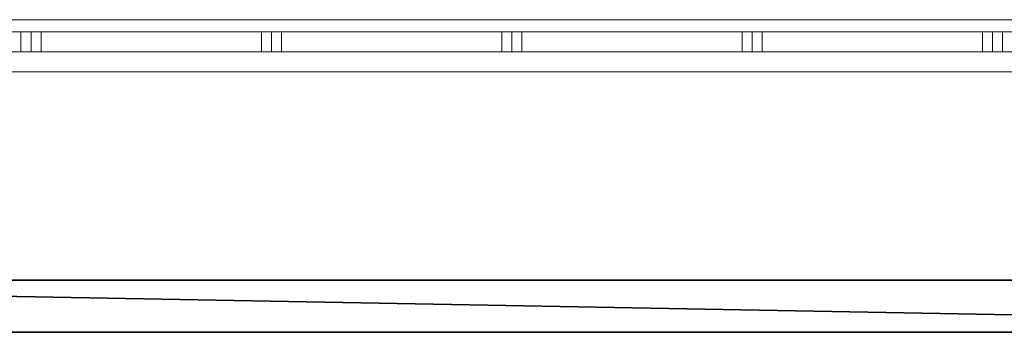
# Model space of a CAD drawing. Header units: inches. Extents: x 15 to 546804, y -66 to 267312.
# Tile 385 of 478: x 461009 to 465923, y 122346 to 123906. Entities that reach past the tile are written whole.
import ezdxf

# ---------------------------------------------------------------- set-up
doc = ezdxf.new("R2010")
doc.units = ezdxf.units.IN
doc.header["$MEASUREMENT"] = 0

msp = doc.modelspace()

# ---------------------------------------------------------------- linework, layer by layer
at = {"color": 7, "lineweight": 20}
for p, q in [((456265.1, 123905.7, 300), (470665.1, 123905.7, 300)), ((456265.1, 123905.7, 1000), (470665.1, 123905.7, 1000)), ((461065.1, 123845.7, 3000), (459865.1, 123845.7, 3000)), ((461065.1, 123845.7, 1000), (459865.1, 123845.7, 1000)), ((459915.1, 123845.7, 2950), (461015.1, 123845.7, 2950)), ((461015.1, 123845.7, 1050), (459915.1, 123845.7, 1050)), ((461015.1, 123845.7, 2950), (461015.1, 123845.7, 1050)), ((461015.1, 123845.7, 1050), (461015.1, 123745.7, 1050)), ((461015.1, 123845.7, 2950), (461015.1, 123745.7, 2950)), ((462265.1, 123845.7, 3000), (461065.1, 123845.7, 3000)), ((461065.1, 123845.7, 3000), (461065.1, 123745.7, 3000)), ((461065.1, 123845.7, 1000), (461065.1, 123745.7, 1000)), ((462265.1, 123845.7, 1000), (461065.1, 123845.7, 1000)), ((461065.1, 123845.7, 3000), (461065.1, 123845.7, 1000)), ((461065.1, 123845.7, 3000), (461065.1, 123745.7, 3000)), ((461065.1, 123845.7, 1000), (461065.1, 123845.7, 3000)), ((461065.1, 123845.7, 1000), (461065.1, 123745.7, 1000)), ((461115.1, 123845.7, 2950), (462215.1, 123845.7, 2950)), ((462215.1, 123845.7, 1050), (461115.1, 123845.7, 1050)), ((461115.1, 123845.7, 1050), (461115.1, 123845.7, 2950)), ((461115.1, 123845.7, 1050), (461115.1, 123745.7, 1050)), ((461115.1, 123845.7, 2950), (461115.1, 123745.7, 2950)), ((462215.1, 123845.7, 2950), (462215.1, 123845.7, 1050)), ((462215.1, 123845.7, 1050), (462215.1, 123745.7, 1050)), ((462215.1, 123845.7, 2950), (462215.1, 123745.7, 2950)), ((463465.1, 123845.7, 3000), (462265.1, 123845.7, 3000)), ((462265.1, 123845.7, 3000), (462265.1, 123745.7, 3000)), ((462265.1, 123845.7, 1000), (462265.1, 123745.7, 1000)), ((463465.1, 123845.7, 1000), (462265.1, 123845.7, 1000)), ((462265.1, 123845.7, 3000), (462265.1, 123845.7, 1000)), ((462265.1, 123845.7, 3000), (462265.1, 123745.7, 3000)), ((462265.1, 123845.7, 1000), (462265.1, 123845.7, 3000)), ((462265.1, 123845.7, 1000), (462265.1, 123745.7, 1000)), ((462315.1, 123845.7, 2950), (463415.1, 123845.7, 2950)), ((463415.1, 123845.7, 1050), (462315.1, 123845.7, 1050)), ((462315.1, 123845.7, 1050), (462315.1, 123845.7, 2950)), ((462315.1, 123845.7, 1050), (462315.1, 123745.7, 1050)), ((462315.1, 123845.7, 2950), (462315.1, 123745.7, 2950)), ((463415.1, 123845.7, 2950), (463415.1, 123845.7, 1050)), ((463415.1, 123845.7, 1050), (463415.1, 123745.7, 1050)), ((463415.1, 123845.7, 2950), (463415.1, 123745.7, 2950)), ((464665.1, 123845.7, 3000), (463465.1, 123845.7, 3000)), ((463465.1, 123845.7, 3000), (463465.1, 123745.7, 3000)), ((463465.1, 123845.7, 1000), (463465.1, 123745.7, 1000)), ((464665.1, 123845.7, 1000), (463465.1, 123845.7, 1000)), ((463465.1, 123845.7, 3000), (463465.1, 123845.7, 1000)), ((463465.1, 123845.7, 3000), (463465.1, 123745.7, 3000)), ((463465.1, 123845.7, 1000), (463465.1, 123845.7, 3000)), ((463465.1, 123845.7, 1000), (463465.1, 123745.7, 1000)), ((463515.1, 123845.7, 2950), (464615.1, 123845.7, 2950)), ((464615.1, 123845.7, 1050), (463515.1, 123845.7, 1050)), ((463515.1, 123845.7, 1050), (463515.1, 123845.7, 2950)), ((463515.1, 123845.7, 1050), (463515.1, 123745.7, 1050)), ((463515.1, 123845.7, 2950), (463515.1, 123745.7, 2950)), ((464615.1, 123845.7, 2950), (464615.1, 123845.7, 1050)), ((464615.1, 123845.7, 1050), (464615.1, 123745.7, 1050)), ((464615.1, 123845.7, 2950), (464615.1, 123745.7, 2950)), ((465865.1, 123845.7, 3000), (464665.1, 123845.7, 3000)), ((464665.1, 123845.7, 3000), (464665.1, 123745.7, 3000)), ((464665.1, 123845.7, 1000), (464665.1, 123745.7, 1000)), ((465865.1, 123845.7, 1000), (464665.1, 123845.7, 1000)), ((464665.1, 123845.7, 3000), (464665.1, 123845.7, 1000)), ((464665.1, 123845.7, 3000), (464665.1, 123745.7, 3000)), ((464665.1, 123845.7, 1000), (464665.1, 123845.7, 3000)), ((464665.1, 123845.7, 1000), (464665.1, 123745.7, 1000)), ((464715.1, 123845.7, 2950), (465815.1, 123845.7, 2950)), ((465815.1, 123845.7, 1050), (464715.1, 123845.7, 1050)), ((464715.1, 123845.7, 1050), (464715.1, 123845.7, 2950)), ((464715.1, 123845.7, 1050), (464715.1, 123745.7, 1050)), ((464715.1, 123845.7, 2950), (464715.1, 123745.7, 2950)), ((465815.1, 123845.7, 2950), (465815.1, 123845.7, 1050)), ((465815.1, 123845.7, 1050), (465815.1, 123745.7, 1050)), ((465815.1, 123845.7, 2950), (465815.1, 123745.7, 2950)), ((467065.1, 123845.7, 3000), (465865.1, 123845.7, 3000)), ((465865.1, 123845.7, 3000), (465865.1, 123745.7, 3000)), ((465865.1, 123845.7, 1000), (465865.1, 123745.7, 1000)), ((467065.1, 123845.7, 1000), (465865.1, 123845.7, 1000)), ((465865.1, 123845.7, 3000), (465865.1, 123845.7, 1000)), ((465865.1, 123845.7, 3000), (465865.1, 123745.7, 3000)), ((465865.1, 123845.7, 1000), (465865.1, 123845.7, 3000)), ((465865.1, 123845.7, 1000), (465865.1, 123745.7, 1000)), ((465915.1, 123845.7, 2950), (467015.1, 123845.7, 2950)), ((467015.1, 123845.7, 1050), (465915.1, 123845.7, 1050)), ((465915.1, 123845.7, 1050), (465915.1, 123845.7, 2950)), ((465915.1, 123845.7, 1050), (465915.1, 123745.7, 1050)), ((465915.1, 123845.7, 2950), (465915.1, 123745.7, 2950)), ((461065.1, 123745.7, 3000), (459865.1, 123745.7, 3000)), ((461065.1, 123745.7, 1000), (459865.1, 123745.7, 1000)), ((459915.1, 123745.7, 2950), (461015.1, 123745.7, 2950)), ((461015.1, 123745.7, 1050), (459915.1, 123745.7, 1050)), ((461015.1, 123745.7, 2950), (461015.1, 123745.7, 1050)), ((462265.1, 123745.7, 3000), (461065.1, 123745.7, 3000)), ((461065.1, 123745.7, 3000), (461065.1, 123745.7, 1000)), ((462265.1, 123745.7, 1000), (461065.1, 123745.7, 1000)), ((461065.1, 123745.7, 1000), (461065.1, 123745.7, 3000)), ((461115.1, 123745.7, 2950), (462215.1, 123745.7, 2950)), ((462215.1, 123745.7, 1050), (461115.1, 123745.7, 1050)), ((461115.1, 123745.7, 1050), (461115.1, 123745.7, 2950)), ((462215.1, 123745.7, 2950), (462215.1, 123745.7, 1050)), ((463465.1, 123745.7, 3000), (462265.1, 123745.7, 3000)), ((462265.1, 123745.7, 3000), (462265.1, 123745.7, 1000)), ((463465.1, 123745.7, 1000), (462265.1, 123745.7, 1000)), ((462265.1, 123745.7, 1000), (462265.1, 123745.7, 3000)), ((462315.1, 123745.7, 2950), (463415.1, 123745.7, 2950)), ((463415.1, 123745.7, 1050), (462315.1, 123745.7, 1050)), ((462315.1, 123745.7, 1050), (462315.1, 123745.7, 2950)), ((463415.1, 123745.7, 2950), (463415.1, 123745.7, 1050)), ((464665.1, 123745.7, 3000), (463465.1, 123745.7, 3000)), ((463465.1, 123745.7, 3000), (463465.1, 123745.7, 1000)), ((464665.1, 123745.7, 1000), (463465.1, 123745.7, 1000)), ((463465.1, 123745.7, 1000), (463465.1, 123745.7, 3000)), ((463515.1, 123745.7, 2950), (464615.1, 123745.7, 2950)), ((464615.1, 123745.7, 1050), (463515.1, 123745.7, 1050)), ((463515.1, 123745.7, 1050), (463515.1, 123745.7, 2950)), ((464615.1, 123745.7, 2950), (464615.1, 123745.7, 1050)), ((465865.1, 123745.7, 3000), (464665.1, 123745.7, 3000)), ((464665.1, 123745.7, 3000), (464665.1, 123745.7, 1000)), ((465865.1, 123745.7, 1000), (464665.1, 123745.7, 1000)), ((464665.1, 123745.7, 1000), (464665.1, 123745.7, 3000)), ((464715.1, 123745.7, 2950), (465815.1, 123745.7, 2950)), ((465815.1, 123745.7, 1050), (464715.1, 123745.7, 1050)), ((464715.1, 123745.7, 1050), (464715.1, 123745.7, 2950)), ((465815.1, 123745.7, 2950), (465815.1, 123745.7, 1050)), ((467065.1, 123745.7, 3000), (465865.1, 123745.7, 3000)), ((465865.1, 123745.7, 3000), (465865.1, 123745.7, 1000)), ((467065.1, 123745.7, 1000), (465865.1, 123745.7, 1000)), ((465865.1, 123745.7, 1000), (465865.1, 123745.7, 3000)), ((465915.1, 123745.7, 2950), (467015.1, 123745.7, 2950)), ((467015.1, 123745.7, 1050), (465915.1, 123745.7, 1050)), ((465915.1, 123745.7, 1050), (465915.1, 123745.7, 2950)), ((470665.1, 123645.7, 300), (456265.1, 123645.7, 300)), ((470665.1, 123645.7, 1000), (456265.1, 123645.7, 1000))]:
    msp.add_line(p, q, dxfattribs=at)
at = {"color": 7}
for p, q in [((456565.1, 122605.7, 1000), (470257, 122605.7, 1000)), ((456565.1, 122605.7), (470257, 122605.7)), ((470665.1, 122345.7), (456265.1, 122345.7)), ((470665.1, 122345.7, 1000), (456265.1, 122345.7, 1000))]:
    msp.add_line(p, q, dxfattribs=at)
at = {"color": 7, "lineweight": 20}
for points, invisible_edges in [([(456265.1, 123645.7, 300), (456265.1, 123905.7, 300), (470665.1, 123645.7, 300)], 2), ([(470665.1, 123905.7, 300), (470665.1, 123645.7, 300), (456265.1, 123905.7, 300)], 2), ([(456265.1, 123905.7, 1000), (456265.1, 123645.7, 1000), (470665.1, 123905.7, 1000)], 2), ([(470665.1, 123645.7, 1000), (470665.1, 123905.7, 1000), (456265.1, 123645.7, 1000)], 2), ([(470665.1, 123905.7, 300), (456265.1, 123905.7, 300), (470665.1, 123905.7, 1000)], 2), ([(456265.1, 123905.7, 1000), (470665.1, 123905.7, 1000), (456265.1, 123905.7, 300)], 2), ([(461065.1, 123845.7, 1000), (459915.1, 123845.7, 1050), (459865.1, 123845.7, 1000)], 3), ([(461015.1, 123845.7, 2950), (459865.1, 123845.7, 3000), (459915.1, 123845.7, 2950)], 3), ([(459865.1, 123845.7, 3000), (461015.1, 123845.7, 2950), (461065.1, 123845.7, 3000)], 3), ([(459865.1, 123745.7, 1000), (459865.1, 123845.7, 1000), (461065.1, 123745.7, 1000)], 2), ([(461065.1, 123845.7, 1000), (461065.1, 123745.7, 1000), (459865.1, 123845.7, 1000)], 2), ([(459865.1, 123845.7, 3000), (459865.1, 123745.7, 3000), (461065.1, 123845.7, 3000)], 2), ([(461065.1, 123745.7, 3000), (461065.1, 123845.7, 3000), (459865.1, 123745.7, 3000)], 2), ([(459915.1, 123845.7, 1050), (461015.1, 123845.7, 1050), (459915.1, 123845.7, 2950)], 2), ([(461015.1, 123845.7, 2950), (459915.1, 123845.7, 2950), (461015.1, 123845.7, 1050)], 2), ([(459915.1, 123845.7, 1050), (461065.1, 123845.7, 1000), (461015.1, 123845.7, 1050)], 3), ([(459915.1, 123745.7, 2950), (459915.1, 123845.7, 2950), (461015.1, 123745.7, 2950)], 2), ([(461015.1, 123845.7, 2950), (461015.1, 123745.7, 2950), (459915.1, 123845.7, 2950)], 2), ([(459915.1, 123845.7, 1050), (459915.1, 123745.7, 1050), (461015.1, 123845.7, 1050)], 2), ([(461015.1, 123745.7, 1050), (461015.1, 123845.7, 1050), (459915.1, 123745.7, 1050)], 2), ([(461065.1, 123845.7, 3000), (461015.1, 123845.7, 1050), (461065.1, 123845.7, 1000)], 3), ([(461015.1, 123845.7, 2950), (461015.1, 123845.7, 1050), (461065.1, 123845.7, 3000)], 14), ([(461015.1, 123845.7, 2950), (461015.1, 123845.7, 1050), (461015.1, 123745.7, 2950)], 2), ([(461015.1, 123745.7, 1050), (461015.1, 123745.7, 2950), (461015.1, 123845.7, 1050)], 2), ([(461065.1, 123845.7, 1000), (461065.1, 123845.7, 3000), (461065.1, 123745.7, 1000)], 2), ([(461065.1, 123745.7, 3000), (461065.1, 123745.7, 1000), (461065.1, 123845.7, 3000)], 2), ([(462265.1, 123845.7, 1000), (461115.1, 123845.7, 1050), (461065.1, 123845.7, 1000)], 3), ([(461065.1, 123845.7, 3000), (461065.1, 123845.7, 1000), (461115.1, 123845.7, 1050)], 14), ([(461115.1, 123845.7, 2950), (461065.1, 123845.7, 3000), (461115.1, 123845.7, 1050)], 3), ([(462215.1, 123845.7, 2950), (461065.1, 123845.7, 3000), (461115.1, 123845.7, 2950)], 3), ([(461065.1, 123845.7, 3000), (462215.1, 123845.7, 2950), (462265.1, 123845.7, 3000)], 3), ([(461065.1, 123845.7, 3000), (461065.1, 123845.7, 1000), (461065.1, 123745.7, 3000)], 2), ([(461065.1, 123745.7, 1000), (461065.1, 123745.7, 3000), (461065.1, 123845.7, 1000)], 2), ([(461065.1, 123745.7, 1000), (461065.1, 123845.7, 1000), (462265.1, 123745.7, 1000)], 2), ([(462265.1, 123845.7, 1000), (462265.1, 123745.7, 1000), (461065.1, 123845.7, 1000)], 2), ([(461065.1, 123845.7, 3000), (461065.1, 123745.7, 3000), (462265.1, 123845.7, 3000)], 2), ([(462265.1, 123745.7, 3000), (462265.1, 123845.7, 3000), (461065.1, 123745.7, 3000)], 2), ([(461115.1, 123845.7, 1050), (462215.1, 123845.7, 1050), (461115.1, 123845.7, 2950)], 2), ([(462215.1, 123845.7, 2950), (461115.1, 123845.7, 2950), (462215.1, 123845.7, 1050)], 2), ([(461115.1, 123845.7, 1050), (462265.1, 123845.7, 1000), (462215.1, 123845.7, 1050)], 3), ([(461115.1, 123845.7, 1050), (461115.1, 123845.7, 2950), (461115.1, 123745.7, 1050)], 2), ([(461115.1, 123745.7, 2950), (461115.1, 123745.7, 1050), (461115.1, 123845.7, 2950)], 2), ([(461115.1, 123745.7, 2950), (461115.1, 123845.7, 2950), (462215.1, 123745.7, 2950)], 2), ([(462215.1, 123845.7, 2950), (462215.1, 123745.7, 2950), (461115.1, 123845.7, 2950)], 2), ([(461115.1, 123845.7, 1050), (461115.1, 123745.7, 1050), (462215.1, 123845.7, 1050)], 2), ([(462215.1, 123745.7, 1050), (462215.1, 123845.7, 1050), (461115.1, 123745.7, 1050)], 2), ([(462265.1, 123845.7, 3000), (462215.1, 123845.7, 1050), (462265.1, 123845.7, 1000)], 3), ([(462215.1, 123845.7, 2950), (462215.1, 123845.7, 1050), (462265.1, 123845.7, 3000)], 14), ([(462215.1, 123845.7, 2950), (462215.1, 123845.7, 1050), (462215.1, 123745.7, 2950)], 2), ([(462215.1, 123745.7, 1050), (462215.1, 123745.7, 2950), (462215.1, 123845.7, 1050)], 2), ([(462265.1, 123845.7, 1000), (462265.1, 123845.7, 3000), (462265.1, 123745.7, 1000)], 2), ([(462265.1, 123745.7, 3000), (462265.1, 123745.7, 1000), (462265.1, 123845.7, 3000)], 2), ([(463465.1, 123845.7, 1000), (462315.1, 123845.7, 1050), (462265.1, 123845.7, 1000)], 3), ([(462265.1, 123845.7, 3000), (462265.1, 123845.7, 1000), (462315.1, 123845.7, 1050)], 14), ([(462315.1, 123845.7, 2950), (462265.1, 123845.7, 3000), (462315.1, 123845.7, 1050)], 3), ([(463415.1, 123845.7, 2950), (462265.1, 123845.7, 3000), (462315.1, 123845.7, 2950)], 3), ([(462265.1, 123845.7, 3000), (463415.1, 123845.7, 2950), (463465.1, 123845.7, 3000)], 3), ([(462265.1, 123845.7, 3000), (462265.1, 123845.7, 1000), (462265.1, 123745.7, 3000)], 2), ([(462265.1, 123745.7, 1000), (462265.1, 123745.7, 3000), (462265.1, 123845.7, 1000)], 2), ([(462265.1, 123745.7, 1000), (462265.1, 123845.7, 1000), (463465.1, 123745.7, 1000)], 2), ([(463465.1, 123845.7, 1000), (463465.1, 123745.7, 1000), (462265.1, 123845.7, 1000)], 2), ([(462265.1, 123845.7, 3000), (462265.1, 123745.7, 3000), (463465.1, 123845.7, 3000)], 2), ([(463465.1, 123745.7, 3000), (463465.1, 123845.7, 3000), (462265.1, 123745.7, 3000)], 2), ([(462315.1, 123845.7, 1050), (463415.1, 123845.7, 1050), (462315.1, 123845.7, 2950)], 2), ([(463415.1, 123845.7, 2950), (462315.1, 123845.7, 2950), (463415.1, 123845.7, 1050)], 2), ([(462315.1, 123845.7, 1050), (463465.1, 123845.7, 1000), (463415.1, 123845.7, 1050)], 3), ([(462315.1, 123845.7, 1050), (462315.1, 123845.7, 2950), (462315.1, 123745.7, 1050)], 2), ([(462315.1, 123745.7, 2950), (462315.1, 123745.7, 1050), (462315.1, 123845.7, 2950)], 2), ([(462315.1, 123745.7, 2950), (462315.1, 123845.7, 2950), (463415.1, 123745.7, 2950)], 2), ([(463415.1, 123845.7, 2950), (463415.1, 123745.7, 2950), (462315.1, 123845.7, 2950)], 2), ([(462315.1, 123845.7, 1050), (462315.1, 123745.7, 1050), (463415.1, 123845.7, 1050)], 2), ([(463415.1, 123745.7, 1050), (463415.1, 123845.7, 1050), (462315.1, 123745.7, 1050)], 2), ([(463465.1, 123845.7, 3000), (463415.1, 123845.7, 1050), (463465.1, 123845.7, 1000)], 3), ([(463415.1, 123845.7, 2950), (463415.1, 123845.7, 1050), (463465.1, 123845.7, 3000)], 14), ([(463415.1, 123845.7, 2950), (463415.1, 123845.7, 1050), (463415.1, 123745.7, 2950)], 2), ([(463415.1, 123745.7, 1050), (463415.1, 123745.7, 2950), (463415.1, 123845.7, 1050)], 2), ([(463465.1, 123845.7, 1000), (463465.1, 123845.7, 3000), (463465.1, 123745.7, 1000)], 2), ([(463465.1, 123745.7, 3000), (463465.1, 123745.7, 1000), (463465.1, 123845.7, 3000)], 2), ([(464665.1, 123845.7, 1000), (463515.1, 123845.7, 1050), (463465.1, 123845.7, 1000)], 3), ([(463465.1, 123845.7, 3000), (463465.1, 123845.7, 1000), (463515.1, 123845.7, 1050)], 14), ([(463515.1, 123845.7, 2950), (463465.1, 123845.7, 3000), (463515.1, 123845.7, 1050)], 3), ([(464615.1, 123845.7, 2950), (463465.1, 123845.7, 3000), (463515.1, 123845.7, 2950)], 3), ([(463465.1, 123845.7, 3000), (464615.1, 123845.7, 2950), (464665.1, 123845.7, 3000)], 3), ([(463465.1, 123845.7, 3000), (463465.1, 123845.7, 1000), (463465.1, 123745.7, 3000)], 2), ([(463465.1, 123745.7, 1000), (463465.1, 123745.7, 3000), (463465.1, 123845.7, 1000)], 2), ([(463465.1, 123745.7, 1000), (463465.1, 123845.7, 1000), (464665.1, 123745.7, 1000)], 2), ([(464665.1, 123845.7, 1000), (464665.1, 123745.7, 1000), (463465.1, 123845.7, 1000)], 2), ([(463465.1, 123845.7, 3000), (463465.1, 123745.7, 3000), (464665.1, 123845.7, 3000)], 2), ([(464665.1, 123745.7, 3000), (464665.1, 123845.7, 3000), (463465.1, 123745.7, 3000)], 2), ([(463515.1, 123845.7, 1050), (464615.1, 123845.7, 1050), (463515.1, 123845.7, 2950)], 2), ([(464615.1, 123845.7, 2950), (463515.1, 123845.7, 2950), (464615.1, 123845.7, 1050)], 2), ([(463515.1, 123845.7, 1050), (464665.1, 123845.7, 1000), (464615.1, 123845.7, 1050)], 3), ([(463515.1, 123845.7, 1050), (463515.1, 123845.7, 2950), (463515.1, 123745.7, 1050)], 2), ([(463515.1, 123745.7, 2950), (463515.1, 123745.7, 1050), (463515.1, 123845.7, 2950)], 2), ([(463515.1, 123745.7, 2950), (463515.1, 123845.7, 2950), (464615.1, 123745.7, 2950)], 2), ([(464615.1, 123845.7, 2950), (464615.1, 123745.7, 2950), (463515.1, 123845.7, 2950)], 2), ([(463515.1, 123845.7, 1050), (463515.1, 123745.7, 1050), (464615.1, 123845.7, 1050)], 2), ([(464615.1, 123745.7, 1050), (464615.1, 123845.7, 1050), (463515.1, 123745.7, 1050)], 2), ([(464665.1, 123845.7, 3000), (464615.1, 123845.7, 1050), (464665.1, 123845.7, 1000)], 3), ([(464615.1, 123845.7, 2950), (464615.1, 123845.7, 1050), (464665.1, 123845.7, 3000)], 14), ([(464615.1, 123845.7, 2950), (464615.1, 123845.7, 1050), (464615.1, 123745.7, 2950)], 2), ([(464615.1, 123745.7, 1050), (464615.1, 123745.7, 2950), (464615.1, 123845.7, 1050)], 2), ([(464665.1, 123845.7, 1000), (464665.1, 123845.7, 3000), (464665.1, 123745.7, 1000)], 2), ([(464665.1, 123745.7, 3000), (464665.1, 123745.7, 1000), (464665.1, 123845.7, 3000)], 2), ([(465865.1, 123845.7, 1000), (464715.1, 123845.7, 1050), (464665.1, 123845.7, 1000)], 3), ([(464665.1, 123845.7, 3000), (464665.1, 123845.7, 1000), (464715.1, 123845.7, 1050)], 14), ([(464715.1, 123845.7, 2950), (464665.1, 123845.7, 3000), (464715.1, 123845.7, 1050)], 3), ([(465815.1, 123845.7, 2950), (464665.1, 123845.7, 3000), (464715.1, 123845.7, 2950)], 3), ([(464665.1, 123845.7, 3000), (465815.1, 123845.7, 2950), (465865.1, 123845.7, 3000)], 3), ([(464665.1, 123845.7, 3000), (464665.1, 123845.7, 1000), (464665.1, 123745.7, 3000)], 2), ([(464665.1, 123745.7, 1000), (464665.1, 123745.7, 3000), (464665.1, 123845.7, 1000)], 2), ([(464665.1, 123745.7, 1000), (464665.1, 123845.7, 1000), (465865.1, 123745.7, 1000)], 2), ([(465865.1, 123845.7, 1000), (465865.1, 123745.7, 1000), (464665.1, 123845.7, 1000)], 2), ([(464665.1, 123845.7, 3000), (464665.1, 123745.7, 3000), (465865.1, 123845.7, 3000)], 2), ([(465865.1, 123745.7, 3000), (465865.1, 123845.7, 3000), (464665.1, 123745.7, 3000)], 2), ([(464715.1, 123845.7, 1050), (465815.1, 123845.7, 1050), (464715.1, 123845.7, 2950)], 2), ([(465815.1, 123845.7, 2950), (464715.1, 123845.7, 2950), (465815.1, 123845.7, 1050)], 2), ([(464715.1, 123845.7, 1050), (465865.1, 123845.7, 1000), (465815.1, 123845.7, 1050)], 3), ([(464715.1, 123845.7, 1050), (464715.1, 123845.7, 2950), (464715.1, 123745.7, 1050)], 2), ([(464715.1, 123745.7, 2950), (464715.1, 123745.7, 1050), (464715.1, 123845.7, 2950)], 2), ([(464715.1, 123745.7, 2950), (464715.1, 123845.7, 2950), (465815.1, 123745.7, 2950)], 2), ([(465815.1, 123845.7, 2950), (465815.1, 123745.7, 2950), (464715.1, 123845.7, 2950)], 2), ([(464715.1, 123845.7, 1050), (464715.1, 123745.7, 1050), (465815.1, 123845.7, 1050)], 2), ([(465815.1, 123745.7, 1050), (465815.1, 123845.7, 1050), (464715.1, 123745.7, 1050)], 2), ([(465865.1, 123845.7, 3000), (465815.1, 123845.7, 1050), (465865.1, 123845.7, 1000)], 3), ([(465815.1, 123845.7, 2950), (465815.1, 123845.7, 1050), (465865.1, 123845.7, 3000)], 14), ([(465815.1, 123845.7, 2950), (465815.1, 123845.7, 1050), (465815.1, 123745.7, 2950)], 2), ([(465815.1, 123745.7, 1050), (465815.1, 123745.7, 2950), (465815.1, 123845.7, 1050)], 2), ([(465865.1, 123845.7, 1000), (465865.1, 123845.7, 3000), (465865.1, 123745.7, 1000)], 2), ([(465865.1, 123745.7, 3000), (465865.1, 123745.7, 1000), (465865.1, 123845.7, 3000)], 2), ([(467065.1, 123845.7, 1000), (465915.1, 123845.7, 1050), (465865.1, 123845.7, 1000)], 3), ([(465865.1, 123845.7, 3000), (465865.1, 123845.7, 1000), (465915.1, 123845.7, 1050)], 14), ([(465915.1, 123845.7, 2950), (465865.1, 123845.7, 3000), (465915.1, 123845.7, 1050)], 3), ([(467015.1, 123845.7, 2950), (465865.1, 123845.7, 3000), (465915.1, 123845.7, 2950)], 3), ([(465865.1, 123845.7, 3000), (467015.1, 123845.7, 2950), (467065.1, 123845.7, 3000)], 3), ([(465865.1, 123845.7, 3000), (465865.1, 123845.7, 1000), (465865.1, 123745.7, 3000)], 2), ([(465865.1, 123745.7, 1000), (465865.1, 123745.7, 3000), (465865.1, 123845.7, 1000)], 2), ([(465865.1, 123745.7, 1000), (465865.1, 123845.7, 1000), (467065.1, 123745.7, 1000)], 2), ([(467065.1, 123845.7, 1000), (467065.1, 123745.7, 1000), (465865.1, 123845.7, 1000)], 2), ([(465865.1, 123845.7, 3000), (465865.1, 123745.7, 3000), (467065.1, 123845.7, 3000)], 2), ([(467065.1, 123745.7, 3000), (467065.1, 123845.7, 3000), (465865.1, 123745.7, 3000)], 2), ([(465915.1, 123845.7, 1050), (467015.1, 123845.7, 1050), (465915.1, 123845.7, 2950)], 2), ([(467015.1, 123845.7, 2950), (465915.1, 123845.7, 2950), (467015.1, 123845.7, 1050)], 2), ([(465915.1, 123845.7, 1050), (467065.1, 123845.7, 1000), (467015.1, 123845.7, 1050)], 3), ([(465915.1, 123845.7, 1050), (465915.1, 123845.7, 2950), (465915.1, 123745.7, 1050)], 2), ([(465915.1, 123745.7, 2950), (465915.1, 123745.7, 1050), (465915.1, 123845.7, 2950)], 2), ([(465915.1, 123745.7, 2950), (465915.1, 123845.7, 2950), (467015.1, 123745.7, 2950)], 2), ([(467015.1, 123845.7, 2950), (467015.1, 123745.7, 2950), (465915.1, 123845.7, 2950)], 2), ([(465915.1, 123845.7, 1050), (465915.1, 123745.7, 1050), (467015.1, 123845.7, 1050)], 2), ([(467015.1, 123745.7, 1050), (467015.1, 123845.7, 1050), (465915.1, 123745.7, 1050)], 2), ([(461065.1, 123745.7, 1000), (459915.1, 123745.7, 1050), (459865.1, 123745.7, 1000)], 3), ([(461015.1, 123745.7, 2950), (459865.1, 123745.7, 3000), (459915.1, 123745.7, 2950)], 3), ([(459865.1, 123745.7, 3000), (461015.1, 123745.7, 2950), (461065.1, 123745.7, 3000)], 3), ([(459915.1, 123745.7, 1050), (461065.1, 123745.7, 1000), (461015.1, 123745.7, 1050)], 3), ([(461065.1, 123745.7, 3000), (461015.1, 123745.7, 1050), (461065.1, 123745.7, 1000)], 3), ([(461015.1, 123745.7, 2950), (461015.1, 123745.7, 1050), (461065.1, 123745.7, 3000)], 14), ([(462265.1, 123745.7, 1000), (461115.1, 123745.7, 1050), (461065.1, 123745.7, 1000)], 3), ([(461065.1, 123745.7, 3000), (461065.1, 123745.7, 1000), (461115.1, 123745.7, 1050)], 14), ([(461115.1, 123745.7, 2950), (461065.1, 123745.7, 3000), (461115.1, 123745.7, 1050)], 3), ([(462215.1, 123745.7, 2950), (461065.1, 123745.7, 3000), (461115.1, 123745.7, 2950)], 3), ([(461065.1, 123745.7, 3000), (462215.1, 123745.7, 2950), (462265.1, 123745.7, 3000)], 3), ([(461115.1, 123745.7, 1050), (462265.1, 123745.7, 1000), (462215.1, 123745.7, 1050)], 3), ([(462265.1, 123745.7, 3000), (462215.1, 123745.7, 1050), (462265.1, 123745.7, 1000)], 3), ([(462215.1, 123745.7, 2950), (462215.1, 123745.7, 1050), (462265.1, 123745.7, 3000)], 14), ([(463465.1, 123745.7, 1000), (462315.1, 123745.7, 1050), (462265.1, 123745.7, 1000)], 3), ([(462265.1, 123745.7, 3000), (462265.1, 123745.7, 1000), (462315.1, 123745.7, 1050)], 14), ([(462315.1, 123745.7, 2950), (462265.1, 123745.7, 3000), (462315.1, 123745.7, 1050)], 3), ([(463415.1, 123745.7, 2950), (462265.1, 123745.7, 3000), (462315.1, 123745.7, 2950)], 3), ([(462265.1, 123745.7, 3000), (463415.1, 123745.7, 2950), (463465.1, 123745.7, 3000)], 3), ([(462315.1, 123745.7, 1050), (463465.1, 123745.7, 1000), (463415.1, 123745.7, 1050)], 3), ([(463465.1, 123745.7, 3000), (463415.1, 123745.7, 1050), (463465.1, 123745.7, 1000)], 3), ([(463415.1, 123745.7, 2950), (463415.1, 123745.7, 1050), (463465.1, 123745.7, 3000)], 14), ([(464665.1, 123745.7, 1000), (463515.1, 123745.7, 1050), (463465.1, 123745.7, 1000)], 3), ([(463465.1, 123745.7, 3000), (463465.1, 123745.7, 1000), (463515.1, 123745.7, 1050)], 14), ([(463515.1, 123745.7, 2950), (463465.1, 123745.7, 3000), (463515.1, 123745.7, 1050)], 3), ([(464615.1, 123745.7, 2950), (463465.1, 123745.7, 3000), (463515.1, 123745.7, 2950)], 3), ([(463465.1, 123745.7, 3000), (464615.1, 123745.7, 2950), (464665.1, 123745.7, 3000)], 3), ([(463515.1, 123745.7, 1050), (464665.1, 123745.7, 1000), (464615.1, 123745.7, 1050)], 3), ([(464665.1, 123745.7, 3000), (464615.1, 123745.7, 1050), (464665.1, 123745.7, 1000)], 3), ([(464615.1, 123745.7, 2950), (464615.1, 123745.7, 1050), (464665.1, 123745.7, 3000)], 14), ([(465865.1, 123745.7, 1000), (464715.1, 123745.7, 1050), (464665.1, 123745.7, 1000)], 3), ([(464665.1, 123745.7, 3000), (464665.1, 123745.7, 1000), (464715.1, 123745.7, 1050)], 14), ([(464715.1, 123745.7, 2950), (464665.1, 123745.7, 3000), (464715.1, 123745.7, 1050)], 3), ([(465815.1, 123745.7, 2950), (464665.1, 123745.7, 3000), (464715.1, 123745.7, 2950)], 3), ([(464665.1, 123745.7, 3000), (465815.1, 123745.7, 2950), (465865.1, 123745.7, 3000)], 3), ([(464715.1, 123745.7, 1050), (465865.1, 123745.7, 1000), (465815.1, 123745.7, 1050)], 3), ([(465865.1, 123745.7, 3000), (465815.1, 123745.7, 1050), (465865.1, 123745.7, 1000)], 3), ([(465815.1, 123745.7, 2950), (465815.1, 123745.7, 1050), (465865.1, 123745.7, 3000)], 14), ([(467065.1, 123745.7, 1000), (465915.1, 123745.7, 1050), (465865.1, 123745.7, 1000)], 3), ([(465865.1, 123745.7, 3000), (465865.1, 123745.7, 1000), (465915.1, 123745.7, 1050)], 14), ([(465915.1, 123745.7, 2950), (465865.1, 123745.7, 3000), (465915.1, 123745.7, 1050)], 3), ([(467015.1, 123745.7, 2950), (465865.1, 123745.7, 3000), (465915.1, 123745.7, 2950)], 3), ([(465865.1, 123745.7, 3000), (467015.1, 123745.7, 2950), (467065.1, 123745.7, 3000)], 3), ([(465915.1, 123745.7, 1050), (467065.1, 123745.7, 1000), (467015.1, 123745.7, 1050)], 3), ([(456265.1, 123645.7, 300), (470665.1, 123645.7, 300), (456265.1, 123645.7, 1000)], 2), ([(470665.1, 123645.7, 1000), (456265.1, 123645.7, 1000), (470665.1, 123645.7, 300)], 2)]:
    msp.add_3dface(points, dxfattribs=dict(at, invisible_edges=invisible_edges))

# ---------------------------------------------------------------- meshes
at = {"color": 7}
mesh = msp.add_polyface(dxfattribs=at)
corners = [(456265.1, 122345.7), (456565.1, 122605.7), (456265.1, 123645.7), (470665.1, 122345.7), (470257, 122605.7), (470257, 123645.7), (470665.1, 123645.7), (456565.1, 123645.7)]
mesh.append_faces([[corners[k] for k in face] for face in [(1, 2, 7)]], dxfattribs={"vtx0": -1, "color": 7})
mesh.append_faces([[corners[k] for k in face] for face in [(2, 1, 0), (4, 3, 1), (5, 3, 4)]], dxfattribs={"vtx0": -1, "vtx1": -1, "color": 7})
mesh.append_faces([[corners[k] for k in face] for face in [(6, 3, 5)]], dxfattribs={"vtx1": -1, "color": 7})
mesh.append_faces([[corners[k] for k in face] for face in [(3, 0, 1)]], dxfattribs={"vtx1": -1, "vtx2": -1, "color": 7})
mesh = msp.add_polyface(dxfattribs=at)
corners = [(470665.1, 123645.7, 1000), (470257, 122605.7, 1000), (470257, 123645.7, 1000), (456565.1, 123645.7, 1000), (456265.1, 122345.7, 1000), (456265.1, 123645.7, 1000), (456565.1, 122605.7, 1000), (470665.1, 122345.7, 1000)]
mesh.append_faces([[corners[k] for k in face] for face in [(7, 6, 4), (0, 1, 7)]], dxfattribs={"vtx0": -1, "vtx1": -1, "color": 7})
mesh.append_faces([[corners[k] for k in face] for face in [(2, 1, 0), (5, 4, 3)]], dxfattribs={"vtx1": -1, "color": 7})
mesh.append_faces([[corners[k] for k in face] for face in [(6, 3, 4), (1, 6, 7)]], dxfattribs={"vtx1": -1, "vtx2": -1, "color": 7})
mesh = msp.add_polyface(dxfattribs=at)
corners = [(470257, 122605.7, 1000), (456565.1, 122605.7), (470257, 122605.7), (456565.1, 122605.7, 1000)]
mesh.append_faces([[corners[k] for k in face] for face in [(2, 1, 0), (3, 0, 1)]], dxfattribs={"vtx1": -1, "color": 7})
mesh = msp.add_polyface(dxfattribs=at)
corners = [(456265.1, 122345.7, 1000), (470665.1, 122345.7), (456265.1, 122345.7), (470665.1, 122345.7, 1000)]
mesh.append_faces([[corners[k] for k in face] for face in [(2, 1, 0), (3, 0, 1)]], dxfattribs={"vtx1": -1, "color": 7})

doc.saveas('drawing.dxf')
